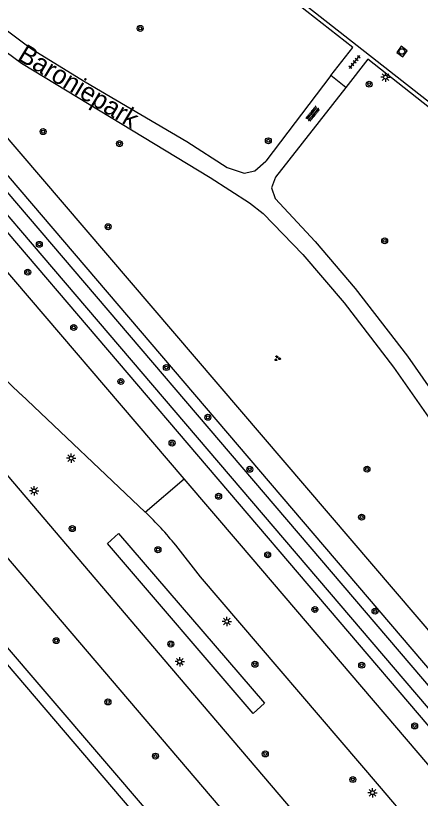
# Model space of a CAD drawing. Extents: x 131000 to 133013, y 393000 to 396501.
# Drawn here: x 131707.7 to 131761.9, y 395798 to 395902.8 of the extents above; entities that cross this region are included whole.
import ezdxf

# ---------------------------------------------------------------- set-up
doc = ezdxf.new("R2010")
doc.units = 0
for name, color, linetype in [('gg-anno-openbare ruimte label', 7, 'Continuous'), ('gg-knt-onverhard', 7, 'Continuous'), ('gg-knt-verharding', 7, 'Continuous'), ('gt-grn-groengrens', 7, 'Continuous'), ('gt-grn-weggrens', 7, 'Continuous'), ('gt-symb-boom', 7, 'Continuous'), ('gt-symb-groenvak', 7, 'Continuous'), ('gt-symb-lichtmast', 7, 'Continuous'), ('gt-symb-overige verharding', 7, 'Continuous'), ('gt-symb-rioolschacht', 7, 'Continuous'), ('gt-symb-tegel verharding', 7, 'Continuous')]:
    doc.layers.add(name, color=color, linetype=linetype)

# ---------------------------------------------------------------- blocks, each defined once
blk = doc.blocks.new('gt0-TEG1')
at = {"layer": 'gt-symb-tegel verharding'}
for p, q in [((-1.12, 0), (1.12, 0)), ((-0.9, -0.25), (-0.9, 0.25)), ((-0.45, -0.25), (-0.45, 0.25)), ((0, -0.25), (0, 0.25)), ((0.45, -0.25), (0.45, 0.25)), ((0.9, -0.25), (0.9, 0.25))]:
    blk.add_line(p, q, dxfattribs=at)
blk = doc.blocks.new('gt0-RS')
at = {"layer": 'gt-symb-rioolschacht'}
blk.add_lwpolyline([(-0.5, -0.5), (0.5, -0.5), (0.5, 0.5), (-0.5, 0.5)], close=True, dxfattribs=at)
blk.add_circle((0, 0), 0.375, dxfattribs=at)
blk = doc.blocks.new('gt0-BOOM')
at = {"layer": 'gt-symb-boom'}
for radius in [0.4, 0.2]:
    blk.add_circle((0, 0), radius, dxfattribs=at)
blk = doc.blocks.new('gt0-OVH')
at = {"layer": 'gt-symb-overige verharding'}
for points in [[(-0.97, 0.3), (-0.97, 0.31), (-0.96, 0.32), (-0.97, 0.33), (-0.97, 0.34), (-0.98, 0.35), (-0.99, 0.35), (-1, 0.36), (-1.01, 0.35), (-1.02, 0.35), (-1.03, 0.34), (-1.03, 0.33), (-1.04, 0.32), (-1.03, 0.31), (-1.03, 0.3), (-1.02, 0.29), (-1.01, 0.29), (-1, 0.28), (-0.99, 0.29), (-0.98, 0.29)], [(-0.87, 0.11), (-0.87, 0.12), (-0.86, 0.13), (-0.87, 0.14), (-0.87, 0.15), (-0.88, 0.16), (-0.89, 0.16), (-0.9, 0.16), (-0.91, 0.16), (-0.92, 0.16), (-0.93, 0.15), (-0.93, 0.14), (-0.94, 0.13), (-0.93, 0.12), (-0.93, 0.11), (-0.92, 0.1), (-0.91, 0.09), (-0.9, 0.09), (-0.89, 0.09), (-0.88, 0.1)], [(-0.77, 0.3), (-0.77, 0.31), (-0.76, 0.32), (-0.77, 0.33), (-0.77, 0.34), (-0.78, 0.35), (-0.79, 0.35), (-0.8, 0.36), (-0.81, 0.35), (-0.82, 0.35), (-0.83, 0.34), (-0.83, 0.33), (-0.84, 0.32), (-0.83, 0.31), (-0.83, 0.3), (-0.82, 0.29), (-0.81, 0.29), (-0.8, 0.28), (-0.79, 0.29), (-0.78, 0.29)], [(-0.67, 0.11), (-0.67, 0.12), (-0.66, 0.13), (-0.67, 0.14), (-0.67, 0.15), (-0.68, 0.16), (-0.69, 0.16), (-0.7, 0.16), (-0.71, 0.16), (-0.72, 0.16), (-0.73, 0.15), (-0.73, 0.14), (-0.74, 0.13), (-0.73, 0.12), (-0.73, 0.11), (-0.72, 0.1), (-0.71, 0.09), (-0.7, 0.09), (-0.69, 0.09), (-0.68, 0.1)], [(-0.57, 0.3), (-0.57, 0.31), (-0.56, 0.32), (-0.57, 0.33), (-0.57, 0.34), (-0.58, 0.35), (-0.59, 0.35), (-0.6, 0.36), (-0.61, 0.35), (-0.62, 0.35), (-0.63, 0.34), (-0.63, 0.33), (-0.64, 0.32), (-0.63, 0.31), (-0.63, 0.3), (-0.62, 0.29), (-0.61, 0.29), (-0.6, 0.28), (-0.59, 0.29), (-0.58, 0.29)], [(-0.47, 0.11), (-0.47, 0.12), (-0.46, 0.13), (-0.47, 0.14), (-0.47, 0.15), (-0.48, 0.16), (-0.49, 0.16), (-0.5, 0.16), (-0.51, 0.16), (-0.52, 0.16), (-0.53, 0.15), (-0.53, 0.14), (-0.54, 0.13), (-0.53, 0.12), (-0.53, 0.11), (-0.52, 0.1), (-0.51, 0.09), (-0.5, 0.09), (-0.49, 0.09), (-0.48, 0.1)], [(-0.37, 0.3), (-0.37, 0.31), (-0.36, 0.32), (-0.37, 0.33), (-0.37, 0.34), (-0.38, 0.35), (-0.39, 0.35), (-0.4, 0.36), (-0.41, 0.35), (-0.42, 0.35), (-0.43, 0.34), (-0.43, 0.33), (-0.44, 0.32), (-0.43, 0.31), (-0.43, 0.3), (-0.42, 0.29), (-0.41, 0.29), (-0.4, 0.28), (-0.39, 0.29), (-0.38, 0.29)], [(-0.27, 0.11), (-0.27, 0.12), (-0.26, 0.13), (-0.27, 0.14), (-0.27, 0.15), (-0.28, 0.16), (-0.29, 0.16), (-0.3, 0.16), (-0.31, 0.16), (-0.32, 0.16), (-0.33, 0.15), (-0.33, 0.14), (-0.34, 0.13), (-0.33, 0.12), (-0.33, 0.11), (-0.32, 0.1), (-0.31, 0.09), (-0.3, 0.09), (-0.29, 0.09), (-0.28, 0.1)], [(-0.17, 0.3), (-0.17, 0.31), (-0.16, 0.32), (-0.17, 0.33), (-0.17, 0.34), (-0.18, 0.35), (-0.19, 0.35), (-0.2, 0.36), (-0.21, 0.35), (-0.22, 0.35), (-0.23, 0.34), (-0.23, 0.33), (-0.24, 0.32), (-0.23, 0.31), (-0.23, 0.3), (-0.22, 0.29), (-0.21, 0.29), (-0.2, 0.28), (-0.19, 0.29), (-0.18, 0.29)], [(-0.07, 0.11), (-0.07, 0.12), (-0.06, 0.13), (-0.07, 0.14), (-0.07, 0.15), (-0.08, 0.16), (-0.09, 0.16), (-0.1, 0.16), (-0.11, 0.16), (-0.12, 0.16), (-0.13, 0.15), (-0.13, 0.14), (-0.14, 0.13), (-0.13, 0.12), (-0.13, 0.11), (-0.12, 0.1), (-0.11, 0.09), (-0.1, 0.09), (-0.09, 0.09), (-0.08, 0.1)], [(0.03, 0.3), (0.03, 0.31), (0.04, 0.32), (0.03, 0.33), (0.03, 0.34), (0.02, 0.35), (0.01, 0.35), (0, 0.36), (-0.01, 0.35), (-0.02, 0.35), (-0.03, 0.34), (-0.03, 0.33), (-0.04, 0.32), (-0.03, 0.31), (-0.03, 0.3), (-0.02, 0.29), (-0.01, 0.29), (0, 0.28), (0.01, 0.29), (0.02, 0.29)], [(0.13, 0.11), (0.13, 0.12), (0.14, 0.13), (0.13, 0.14), (0.13, 0.15), (0.12, 0.16), (0.11, 0.16), (0.1, 0.16), (0.09, 0.16), (0.08, 0.16), (0.07, 0.15), (0.07, 0.14), (0.06, 0.13), (0.07, 0.12), (0.07, 0.11), (0.08, 0.1), (0.09, 0.09), (0.1, 0.09), (0.11, 0.09), (0.12, 0.1)], [(0.23, 0.3), (0.23, 0.31), (0.24, 0.32), (0.23, 0.33), (0.23, 0.34), (0.22, 0.35), (0.21, 0.35), (0.2, 0.36), (0.19, 0.35), (0.18, 0.35), (0.17, 0.34), (0.17, 0.33), (0.16, 0.32), (0.17, 0.31), (0.17, 0.3), (0.18, 0.29), (0.19, 0.29), (0.2, 0.28), (0.21, 0.29), (0.22, 0.29)], [(0.33, 0.11), (0.33, 0.12), (0.34, 0.13), (0.33, 0.14), (0.33, 0.15), (0.32, 0.16), (0.31, 0.16), (0.3, 0.16), (0.29, 0.16), (0.28, 0.16), (0.27, 0.15), (0.27, 0.14), (0.26, 0.13), (0.27, 0.12), (0.27, 0.11), (0.28, 0.1), (0.29, 0.09), (0.3, 0.09), (0.31, 0.09), (0.32, 0.1)], [(0.43, 0.3), (0.43, 0.31), (0.44, 0.32), (0.43, 0.33), (0.43, 0.34), (0.42, 0.35), (0.41, 0.35), (0.4, 0.36), (0.39, 0.35), (0.38, 0.35), (0.37, 0.34), (0.37, 0.33), (0.36, 0.32), (0.37, 0.31), (0.37, 0.3), (0.38, 0.29), (0.39, 0.29), (0.4, 0.28), (0.41, 0.29), (0.42, 0.29)], [(0.53, 0.11), (0.53, 0.12), (0.54, 0.13), (0.53, 0.14), (0.53, 0.15), (0.52, 0.16), (0.51, 0.16), (0.5, 0.16), (0.49, 0.16), (0.48, 0.16), (0.47, 0.15), (0.47, 0.14), (0.46, 0.13), (0.47, 0.12), (0.47, 0.11), (0.48, 0.1), (0.49, 0.09), (0.5, 0.09), (0.51, 0.09), (0.52, 0.1)], [(0.63, 0.3), (0.63, 0.31), (0.64, 0.32), (0.63, 0.33), (0.63, 0.34), (0.62, 0.35), (0.61, 0.35), (0.6, 0.36), (0.59, 0.35), (0.58, 0.35), (0.57, 0.34), (0.57, 0.33), (0.56, 0.32), (0.57, 0.31), (0.57, 0.3), (0.58, 0.29), (0.59, 0.29), (0.6, 0.28), (0.61, 0.29), (0.62, 0.29)], [(0.73, 0.11), (0.73, 0.12), (0.74, 0.13), (0.73, 0.14), (0.73, 0.15), (0.72, 0.16), (0.71, 0.16), (0.7, 0.16), (0.69, 0.16), (0.68, 0.16), (0.67, 0.15), (0.67, 0.14), (0.66, 0.13), (0.67, 0.12), (0.67, 0.11), (0.68, 0.1), (0.69, 0.09), (0.7, 0.09), (0.71, 0.09), (0.72, 0.1)], [(0.83, 0.3), (0.83, 0.31), (0.84, 0.32), (0.83, 0.33), (0.83, 0.34), (0.82, 0.35), (0.81, 0.35), (0.8, 0.36), (0.79, 0.35), (0.78, 0.35), (0.77, 0.34), (0.77, 0.33), (0.76, 0.32), (0.77, 0.31), (0.77, 0.3), (0.78, 0.29), (0.79, 0.29), (0.8, 0.28), (0.81, 0.29), (0.82, 0.29)], [(0.93, 0.11), (0.93, 0.12), (0.94, 0.13), (0.93, 0.14), (0.93, 0.15), (0.92, 0.16), (0.91, 0.16), (0.9, 0.16), (0.89, 0.16), (0.88, 0.16), (0.87, 0.15), (0.87, 0.14), (0.86, 0.13), (0.87, 0.12), (0.87, 0.11), (0.88, 0.1), (0.89, 0.09), (0.9, 0.09), (0.91, 0.09), (0.92, 0.1)], [(1.03, 0.3), (1.03, 0.31), (1.04, 0.32), (1.03, 0.33), (1.03, 0.34), (1.02, 0.35), (1.01, 0.35), (1, 0.36), (0.99, 0.35), (0.98, 0.35), (0.97, 0.34), (0.97, 0.33), (0.96, 0.32), (0.97, 0.31), (0.97, 0.3), (0.98, 0.29), (0.99, 0.29), (1, 0.28), (1.01, 0.29), (1.02, 0.29)], [(-0.97, -0.14), (-0.97, -0.13), (-0.96, -0.12), (-0.97, -0.11), (-0.97, -0.1), (-0.98, -0.09), (-0.99, -0.09), (-1, -0.08), (-1.01, -0.09), (-1.02, -0.09), (-1.03, -0.1), (-1.03, -0.11), (-1.04, -0.12), (-1.03, -0.13), (-1.03, -0.14), (-1.02, -0.15), (-1.01, -0.15), (-1, -0.16), (-0.99, -0.15), (-0.98, -0.15)], [(-0.87, -0.33), (-0.87, -0.32), (-0.86, -0.31), (-0.87, -0.3), (-0.87, -0.29), (-0.88, -0.28), (-0.89, -0.28), (-0.9, -0.28), (-0.91, -0.28), (-0.92, -0.28), (-0.93, -0.29), (-0.93, -0.3), (-0.94, -0.31), (-0.93, -0.32), (-0.93, -0.33), (-0.92, -0.34), (-0.91, -0.35), (-0.9, -0.35), (-0.89, -0.35), (-0.88, -0.34)], [(-0.77, -0.14), (-0.77, -0.13), (-0.76, -0.12), (-0.77, -0.11), (-0.77, -0.1), (-0.78, -0.09), (-0.79, -0.09), (-0.8, -0.08), (-0.81, -0.09), (-0.82, -0.09), (-0.83, -0.1), (-0.83, -0.11), (-0.84, -0.12), (-0.83, -0.13), (-0.83, -0.14), (-0.82, -0.15), (-0.81, -0.15), (-0.8, -0.16), (-0.79, -0.15), (-0.78, -0.15)], [(-0.67, -0.33), (-0.67, -0.32), (-0.66, -0.31), (-0.67, -0.3), (-0.67, -0.29), (-0.68, -0.28), (-0.69, -0.28), (-0.7, -0.28), (-0.71, -0.28), (-0.72, -0.28), (-0.73, -0.29), (-0.73, -0.3), (-0.74, -0.31), (-0.73, -0.32), (-0.73, -0.33), (-0.72, -0.34), (-0.71, -0.35), (-0.7, -0.35), (-0.69, -0.35), (-0.68, -0.34)], [(-0.57, -0.14), (-0.57, -0.13), (-0.56, -0.12), (-0.57, -0.11), (-0.57, -0.1), (-0.58, -0.09), (-0.59, -0.09), (-0.6, -0.08), (-0.61, -0.09), (-0.62, -0.09), (-0.63, -0.1), (-0.63, -0.11), (-0.64, -0.12), (-0.63, -0.13), (-0.63, -0.14), (-0.62, -0.15), (-0.61, -0.15), (-0.6, -0.16), (-0.59, -0.15), (-0.58, -0.15)], [(-0.47, -0.33), (-0.47, -0.32), (-0.46, -0.31), (-0.47, -0.3), (-0.47, -0.29), (-0.48, -0.28), (-0.49, -0.28), (-0.5, -0.28), (-0.51, -0.28), (-0.52, -0.28), (-0.53, -0.29), (-0.53, -0.3), (-0.54, -0.31), (-0.53, -0.32), (-0.53, -0.33), (-0.52, -0.34), (-0.51, -0.35), (-0.5, -0.35), (-0.49, -0.35), (-0.48, -0.34)], [(-0.37, -0.14), (-0.37, -0.13), (-0.36, -0.12), (-0.37, -0.11), (-0.37, -0.1), (-0.38, -0.09), (-0.39, -0.09), (-0.4, -0.08), (-0.41, -0.09), (-0.42, -0.09), (-0.43, -0.1), (-0.43, -0.11), (-0.44, -0.12), (-0.43, -0.13), (-0.43, -0.14), (-0.42, -0.15), (-0.41, -0.15), (-0.4, -0.16), (-0.39, -0.15), (-0.38, -0.15)], [(-0.27, -0.33), (-0.27, -0.32), (-0.26, -0.31), (-0.27, -0.3), (-0.27, -0.29), (-0.28, -0.28), (-0.29, -0.28), (-0.3, -0.28), (-0.31, -0.28), (-0.32, -0.28), (-0.33, -0.29), (-0.33, -0.3), (-0.34, -0.31), (-0.33, -0.32), (-0.33, -0.33), (-0.32, -0.34), (-0.31, -0.35), (-0.3, -0.35), (-0.29, -0.35), (-0.28, -0.34)], [(-0.17, -0.14), (-0.17, -0.13), (-0.16, -0.12), (-0.17, -0.11), (-0.17, -0.1), (-0.18, -0.09), (-0.19, -0.09), (-0.2, -0.08), (-0.21, -0.09), (-0.22, -0.09), (-0.23, -0.1), (-0.23, -0.11), (-0.24, -0.12), (-0.23, -0.13), (-0.23, -0.14), (-0.22, -0.15), (-0.21, -0.15), (-0.2, -0.16), (-0.19, -0.15), (-0.18, -0.15)], [(-0.07, -0.33), (-0.07, -0.32), (-0.06, -0.31), (-0.07, -0.3), (-0.07, -0.29), (-0.08, -0.28), (-0.09, -0.28), (-0.1, -0.28), (-0.11, -0.28), (-0.12, -0.28), (-0.13, -0.29), (-0.13, -0.3), (-0.14, -0.31), (-0.13, -0.32), (-0.13, -0.33), (-0.12, -0.34), (-0.11, -0.35), (-0.1, -0.35), (-0.09, -0.35), (-0.08, -0.34)], [(0.03, -0.14), (0.03, -0.13), (0.04, -0.12), (0.03, -0.11), (0.03, -0.1), (0.02, -0.09), (0.01, -0.09), (0, -0.08), (-0.01, -0.09), (-0.02, -0.09), (-0.03, -0.1), (-0.03, -0.11), (-0.04, -0.12), (-0.03, -0.13), (-0.03, -0.14), (-0.02, -0.15), (-0.01, -0.15), (0, -0.16), (0.01, -0.15), (0.02, -0.15)], [(0.13, -0.33), (0.13, -0.32), (0.14, -0.31), (0.13, -0.3), (0.13, -0.29), (0.12, -0.28), (0.11, -0.28), (0.1, -0.28), (0.09, -0.28), (0.08, -0.28), (0.07, -0.29), (0.07, -0.3), (0.06, -0.31), (0.07, -0.32), (0.07, -0.33), (0.08, -0.34), (0.09, -0.35), (0.1, -0.35), (0.11, -0.35), (0.12, -0.34)], [(0.23, -0.14), (0.23, -0.13), (0.24, -0.12), (0.23, -0.11), (0.23, -0.1), (0.22, -0.09), (0.21, -0.09), (0.2, -0.08), (0.19, -0.09), (0.18, -0.09), (0.17, -0.1), (0.17, -0.11), (0.16, -0.12), (0.17, -0.13), (0.17, -0.14), (0.18, -0.15), (0.19, -0.15), (0.2, -0.16), (0.21, -0.15), (0.22, -0.15)], [(0.33, -0.33), (0.33, -0.32), (0.34, -0.31), (0.33, -0.3), (0.33, -0.29), (0.32, -0.28), (0.31, -0.28), (0.3, -0.28), (0.29, -0.28), (0.28, -0.28), (0.27, -0.29), (0.27, -0.3), (0.26, -0.31), (0.27, -0.32), (0.27, -0.33), (0.28, -0.34), (0.29, -0.35), (0.3, -0.35), (0.31, -0.35), (0.32, -0.34)], [(0.43, -0.14), (0.43, -0.13), (0.44, -0.12), (0.43, -0.11), (0.43, -0.1), (0.42, -0.09), (0.41, -0.09), (0.4, -0.08), (0.39, -0.09), (0.38, -0.09), (0.37, -0.1), (0.37, -0.11), (0.36, -0.12), (0.37, -0.13), (0.37, -0.14), (0.38, -0.15), (0.39, -0.15), (0.4, -0.16), (0.41, -0.15), (0.42, -0.15)], [(0.53, -0.33), (0.53, -0.32), (0.54, -0.31), (0.53, -0.3), (0.53, -0.29), (0.52, -0.28), (0.51, -0.28), (0.5, -0.28), (0.49, -0.28), (0.48, -0.28), (0.47, -0.29), (0.47, -0.3), (0.46, -0.31), (0.47, -0.32), (0.47, -0.33), (0.48, -0.34), (0.49, -0.35), (0.5, -0.35), (0.51, -0.35), (0.52, -0.34)], [(0.63, -0.14), (0.63, -0.13), (0.64, -0.12), (0.63, -0.11), (0.63, -0.1), (0.62, -0.09), (0.61, -0.09), (0.6, -0.08), (0.59, -0.09), (0.58, -0.09), (0.57, -0.1), (0.57, -0.11), (0.56, -0.12), (0.57, -0.13), (0.57, -0.14), (0.58, -0.15), (0.59, -0.15), (0.6, -0.16), (0.61, -0.15), (0.62, -0.15)], [(0.73, -0.33), (0.73, -0.32), (0.74, -0.31), (0.73, -0.3), (0.73, -0.29), (0.72, -0.28), (0.71, -0.28), (0.7, -0.28), (0.69, -0.28), (0.68, -0.28), (0.67, -0.29), (0.67, -0.3), (0.66, -0.31), (0.67, -0.32), (0.67, -0.33), (0.68, -0.34), (0.69, -0.35), (0.7, -0.35), (0.71, -0.35), (0.72, -0.34)], [(0.83, -0.14), (0.83, -0.13), (0.84, -0.12), (0.83, -0.11), (0.83, -0.1), (0.82, -0.09), (0.81, -0.09), (0.8, -0.08), (0.79, -0.09), (0.78, -0.09), (0.77, -0.1), (0.77, -0.11), (0.76, -0.12), (0.77, -0.13), (0.77, -0.14), (0.78, -0.15), (0.79, -0.15), (0.8, -0.16), (0.81, -0.15), (0.82, -0.15)], [(0.93, -0.33), (0.93, -0.32), (0.94, -0.31), (0.93, -0.3), (0.93, -0.29), (0.92, -0.28), (0.91, -0.28), (0.9, -0.28), (0.89, -0.28), (0.88, -0.28), (0.87, -0.29), (0.87, -0.3), (0.86, -0.31), (0.87, -0.32), (0.87, -0.33), (0.88, -0.34), (0.89, -0.35), (0.9, -0.35), (0.91, -0.35), (0.92, -0.34)], [(1.03, -0.14), (1.03, -0.13), (1.04, -0.12), (1.03, -0.11), (1.03, -0.1), (1.02, -0.09), (1.01, -0.09), (1, -0.08), (0.99, -0.09), (0.98, -0.09), (0.97, -0.1), (0.97, -0.11), (0.96, -0.12), (0.97, -0.13), (0.97, -0.14), (0.98, -0.15), (0.99, -0.15), (1, -0.16), (1.01, -0.15), (1.02, -0.15)]]:
    blk.add_lwpolyline(points, close=True, dxfattribs=at)
blk = doc.blocks.new('gt0-LMAST')
at = {"layer": 'gt-symb-lichtmast'}
for p, q in [((-0.18, 0.17), (-0.45, 0.44)), ((-0.01, 0.25), (-0.01, 0.62)), ((0.17, 0.17), (0.44, 0.44)), ((-0.26, 0), (-0.63, 0)), ((-0.18, -0.18), (-0.45, -0.45)), ((-0.01, -0.25), (-0.01, -0.63)), ((0.44, -0.45), (0.17, -0.18)), ((0.24, 0), (0.62, 0))]:
    blk.add_line(p, q, dxfattribs=at)
blk.add_circle((-0.01, 0), 0.25, dxfattribs=at)
blk = doc.blocks.new('gt0-GRVAK')
at = {"layer": 'gt-symb-groenvak'}
for p, q in [((-0.11, 0.19), (-0.23, 0.24)), ((-0.18, 0.15), (0.09, 0.15)), ((-0.09, 0.21), (-0.16, 0.32)), ((-0.05, 0.21), (-0.05, 0.39)), ((0, 0.21), (0.06, 0.32)), ((0.02, 0.19), (0.13, 0.24)), ((0.26, -0.05), (0.2, 0.06)), ((0.31, -0.05), (0.31, 0.13)), ((0.35, -0.05), (0.41, 0.06)), ((-0.24, -0.23), (-0.36, -0.18)), ((-0.32, -0.26), (-0.05, -0.26)), ((-0.23, -0.21), (-0.29, -0.09)), ((-0.18, -0.2), (-0.18, -0.02)), ((-0.14, -0.21), (-0.07, -0.09)), ((-0.12, -0.23), (0, -0.18)), ((0.24, -0.07), (0.12, -0.02)), ((0.17, -0.11), (0.44, -0.11)), ((0.37, -0.07), (0.49, -0.02))]:
    blk.add_line(p, q, dxfattribs=at)

msp = doc.modelspace()

# ---------------------------------------------------------------- linework, layer by layer
at = {"layer": 'gg-knt-onverhard'}
for p, q in [((131749.94, 395894.8), (131741.22, 395883.34)), ((131751.94, 395893.18), (131742.52, 395881.21))]:
    msp.add_line(p, q, dxfattribs=at)
for points in [[(131682.78, 395929.62), (131684.43, 395922.61), (131688.77, 395914.82), (131694.11, 395908.49), (131700.86, 395902.06), (131708.45, 395896.47), (131733.74, 395881.16), (131739.03, 395877.77), (131740.84, 395876.35), (131746.17, 395870.82), (131751.7, 395864.35), (131758.34, 395855.76), (131767.39, 395842.83), (131776.83, 395828.64)], [(131685.07, 395929.95), (131686.67, 395923.44), (131690.59, 395916.27), (131695.88, 395910.04), (131702.36, 395903.92), (131709.78, 395898.36), (131716.99, 395893.98), (131730.6, 395885.98), (131736.05, 395882.47), (131738.31, 395881.71), (131739.74, 395882.04), (131741.22, 395883.34)], [(131742.52, 395881.21), (131741.98, 395879.76), (131742.45, 395878.34), (131747.81, 395872.57), (131753.17, 395866.28), (131760.19, 395857.21), (131769.16, 395844.43), (131778.41, 395830.62)]]:
    msp.add_lwpolyline(points, dxfattribs=at)
at = {"layer": 'gg-knt-verharding'}
for p, q in [((131802.21, 395860.48), (131736.4, 395912.19)), ((131751.94, 395893.18), (131749.94, 395894.8)), ((131725.05, 395836.33), (131708.34, 395852.14))]:
    msp.add_line(p, q, dxfattribs=at)
for points in [[(131730.25, 395840.79), (131703.19, 395872.39), (131664.19, 395918.07), (131653.02, 395931.11)], [(131749.94, 395894.8), (131752.86, 395898.54), (131726.15, 395919.51)], [(131634.34, 395914.74), (131645.38, 395901.98), (131683.96, 395856.66), (131742.76, 395787.76), (131781.54, 395742.44), (131820.85, 395696.36), (131898.68, 395605.15), (131954.27, 395539.87)], [(131803.21, 395858.94), (131754.87, 395896.98), (131751.94, 395893.18)], [(131666.66, 395887.95), (131689.47, 395861.3), (131728.56, 395815.42), (131748.09, 395792.51), (131786.88, 395747.06), (131826.21, 395701.07), (131865.19, 395655.3), (131904.15, 395609.64), (131938.72, 395569.16)], [(132063.19, 395451.15), (132029.41, 395490.54), (131980.33, 395547.93), (131937.26, 395598.46), (131878.69, 395667.03), (131800.68, 395758.32), (131761.64, 395804.11), (131737.66, 395832.14), (131730.25, 395840.79)], [(131729.12, 395831.91), (131732.42, 395827.66), (131756.39, 395799.64), (131795.42, 395753.84), (131873.44, 395662.54), (131932.01, 395593.98), (131947.09, 395576.31)]]:
    msp.add_lwpolyline(points, dxfattribs=at)
for centre, radius, start, end in [((131760.8, 395909.86), 78, 220.3612, 227.7315), ((131692.76, 395802.6), 46.71, 38.8782, 46.2482)]:
    msp.add_arc(centre, radius, start, end, dxfattribs=at)
at = {"layer": 'gt-grn-groengrens'}
for p, q in [((131798.28, 395779.33), (131661.41, 395939.17)), ((131932.28, 395609.69), (131660.56, 395927.61)), ((131921.03, 395568.6), (131637.22, 395898.89))]:
    msp.add_line(p, q, dxfattribs=at)
for points in [[(131935.95, 395613.08), (131664.5, 395930.71), (131660.56, 395927.61)], [(131932.15, 395612.15), (131933.63, 395613.49), (131664.29, 395928.64), (131662.71, 395927.4), (131932.15, 395612.15)], [(131814.59, 395690.1), (131774.74, 395736.53), (131729.64, 395788.95), (131679.59, 395847.48), (131637.74, 395895.97), (131635.85, 395889.46), (131629.54, 395875.28), (131638.15, 395872.98), (131661.08, 395850.87), (131677.42, 395832.35), (131690.17, 395814.99), (131694.31, 395807.8), (131696.07, 395805.09), (131700.27, 395799.12), (131706.11, 395788.88), (131713.63, 395773.08), (131720.28, 395757.01), (131729.77, 395732.46), (131732.08, 395728.52), (131740.63, 395711.98), (131745.51, 395704.04), (131755.21, 395688.51), (131775.82, 395662.67), (131777.08, 395661.49)], [(131721.44, 395833.5), (131741.04, 395810.74), (131739.53, 395809.39), (131719.96, 395832.12), (131721.44, 395833.5)]]:
    msp.add_lwpolyline(points, dxfattribs=at)
at = {"layer": 'gt-grn-weggrens'}
msp.add_line((131725.05, 395836.33), (131730.25, 395840.79), dxfattribs=at)

# ---------------------------------------------------------------- block references
at = {"layer": 'gt-symb-boom'}
for p in [(131724.37, 395901.12), (131755.07, 395893.64), (131711.35, 395887.29), (131741.55, 395886.07), (131721.59, 395885.69), (131720.06, 395874.56), (131710.84, 395872.2), (131757.15, 395872.67), (131709.28, 395868.48), (131715.45, 395861.07), (131727.87, 395855.7), (131721.77, 395853.84), (131733.44, 395849.04), (131728.64, 395845.59), (131739.06, 395842.08), (131754.78, 395842.1), (131734.88, 395838.46), (131754.06, 395835.67), (131715.26, 395834.13), (131726.75, 395831.31), (131741.46, 395830.62), (131747.79, 395823.3), (131755.86, 395823.08), (131713.1, 395819.13), (131728.47, 395818.68), (131739.75, 395815.97), (131754.07, 395815.84), (131720.04, 395810.92), (131761.17, 395807.71), (131726.41, 395803.67), (131741.14, 395803.96), (131752.88, 395800.53)]:
    msp.add_blockref('gt0-BOOM', p, dxfattribs=at)
at = {"layer": 'gt-symb-groenvak'}
msp.add_blockref('gt0-GRVAK', (131742.76, 395856.93), dxfattribs=at)
at = {"layer": 'gt-symb-lichtmast'}
for p in [(131757.26, 395894.59), (131715.12, 395843.56), (131710.14, 395839.18), (131735.98, 395821.7), (131729.67, 395816.32), (131755.54, 395798.77)]:
    msp.add_blockref('gt0-LMAST', p, dxfattribs=at)
at = {"layer": 'gt-symb-overige verharding', "rotation": 50.88391083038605}
msp.add_blockref('gt0-OVH', (131747.51, 395889.68), dxfattribs=at)
at = {"layer": 'gt-symb-rioolschacht', "rotation": -36.04992049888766}
msp.add_blockref('gt0-RS', (131759.46, 395898.02), dxfattribs=at)
at = {"layer": 'gt-symb-tegel verharding', "rotation": 50.88391082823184}
msp.add_blockref('gt0-TEG1', (131753.12, 395896.6), dxfattribs=at)

# ---------------------------------------------------------------- texts
at = {"layer": 'gg-anno-openbare ruimte label'}
msp.add_text('Baroniepark', height=2.5, rotation=328.8, dxfattribs=at).set_placement((131707.78, 395896.99))

doc.saveas('drawing.dxf')
